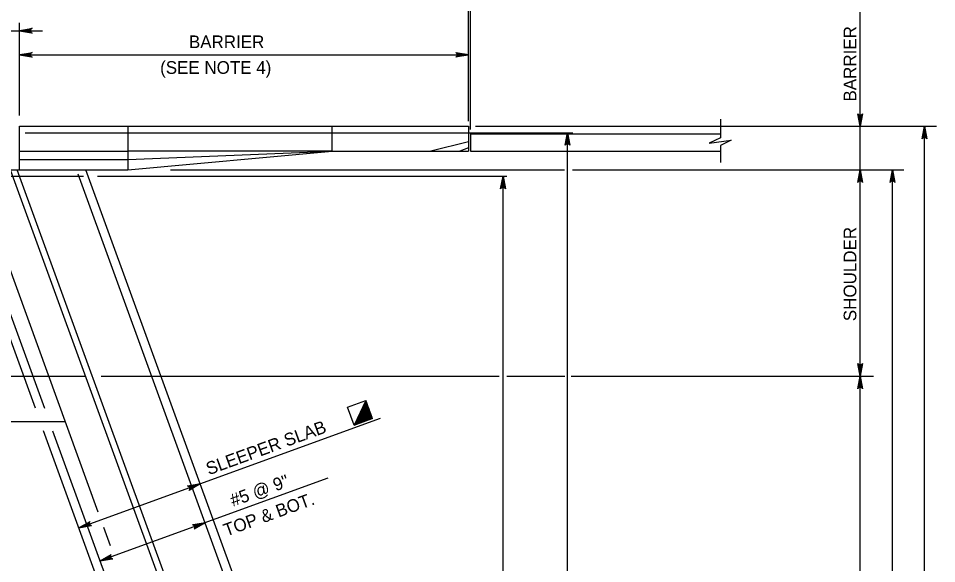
# Model space of a CAD drawing. Extents: x 636530 to 644067, y 294168 to 299122.
# Drawn here: x 640954.2 to 641171.4, y 298166 to 298294.9 of the extents above; entities that cross this region are included whole.
import ezdxf

# ---------------------------------------------------------------- set-up
doc = ezdxf.new("R2010")
doc.units = 0
doc.layers.add('1', color=7, linetype='Continuous')

msp = doc.modelspace()

# ---------------------------------------------------------------- linework, layer by layer
at = {"layer": '1'}
for p, q in [((641060.68, 298271.95), (641060.68, 298303.04)), ((641061.18, 298268.61), (641061.18, 298303.04)), ((641153.32, 298210.35), (641153.32, 298296.37)), ((640954.5, 298271.92), (640954.5, 298293.85)), ((640921.33, 298292), (640959.93, 298292)), ((641060.68, 298270.64), (641060.68, 298292.46)), ((641060.68, 298271.92), (641060.68, 298288.28)), ((640954.5, 298286.28), (641060.68, 298286.28)), ((641120.27, 298271.05), (641120.27, 298266.68)), ((640954.5, 298269.4), (641054.16, 298269.4)), ((640954.5, 298259.12), (640954.5, 298269.4)), ((640955.86, 298267.88), (641085.37, 298267.88)), ((640959.27, 298269.4), (641060.68, 298269.4)), ((640980.16, 298269.4), (640980.16, 298259.12)), ((641028.44, 298263.54), (641028.44, 298269.4)), ((641060.68, 298269.4), (641060.68, 298263.54)), ((641062.36, 298269.4), (641171.41, 298269.4)), ((641084.1, 298016.72), (641084.1, 298267.88)), ((641168.56, 298004.99), (641168.56, 298269.4)), ((640973.15, 298178.22), (640940.7, 298267.37)), ((641060.68, 298265.75), (641051.82, 298263.54)), ((641061.18, 298267.6), (641120.27, 298267.6)), ((641061.18, 298267.6), (641061.18, 298263.54)), ((640954.5, 298263.54), (640980.16, 298263.54)), ((640980.16, 298259.12), (641028.44, 298263.54)), ((640980.16, 298261.59), (641028.44, 298263.54)), ((641028.44, 298263.54), (640980.16, 298263.54)), ((641028.44, 298263.54), (641060.68, 298263.54)), ((641060.68, 298264.29), (641058.66, 298263.54)), ((641061.18, 298263.54), (641120.27, 298263.54)), ((641120.27, 298264.88), (641120.27, 298260.82)), ((640954.5, 298261.59), (640980.16, 298261.59)), ((640802.13, 298259.12), (640980.16, 298259.12)), ((640958.29, 298202.74), (640937.77, 298259.12)), ((641042.74, 298015.28), (640953.99, 298259.12)), ((641058.96, 298015.28), (640970.21, 298259.12)), ((640990.22, 298259.12), (641083.37, 298259.12)), ((641085.28, 298259.12), (641163.67, 298259.12)), ((641160.94, 298015.28), (641160.94, 298259.12)), ((640939.41, 298257.59), (640969.68, 298257.59)), ((640960.48, 298202.67), (640940.31, 298258.1)), ((641041.22, 298015.01), (640952.47, 298258.85)), ((641056.43, 298016.29), (640968.42, 298258.1)), ((640972.94, 298257.59), (641069.79, 298257.59)), ((641068.86, 298016.97), (641068.86, 298257.59)), ((640819.88, 298210.35), (640970.12, 298210.35)), ((640973.86, 298210.35), (641067.98, 298210.35)), ((641069.79, 298210.35), (641083.46, 298210.35)), ((641085, 298210.35), (641156.48, 298210.35)), ((641153.32, 298064.04), (641153.32, 298210.35)), ((641032.09, 298203.04), (641036.38, 298204.6)), ((641033.65, 298198.74), (641032.09, 298203.04)), ((641036.38, 298204.6), (641033.65, 298198.74)), ((641036.4, 298204.54), (641033.71, 298198.77)), ((641036.43, 298204.48), (641033.77, 298198.79)), ((641036.45, 298204.42), (641033.83, 298198.81)), ((641036.47, 298204.36), (641033.89, 298198.83)), ((641036.49, 298204.3), (641033.95, 298198.86)), ((641036.51, 298204.24), (641034.01, 298198.88)), ((641036.54, 298204.18), (641034.07, 298198.9)), ((641036.56, 298204.12), (641034.13, 298198.92)), ((641036.58, 298204.06), (641034.2, 298198.94)), ((641036.6, 298204), (641034.26, 298198.97)), ((641036.62, 298203.94), (641034.32, 298198.99)), ((641036.65, 298203.88), (641034.38, 298199.01)), ((641036.67, 298203.81), (641034.44, 298199.03)), ((641036.69, 298203.75), (641034.5, 298199.05)), ((641036.71, 298203.69), (641034.56, 298199.08)), ((641036.74, 298203.63), (641034.62, 298199.1)), ((641036.76, 298203.57), (641034.68, 298199.12)), ((641036.78, 298203.51), (641034.74, 298199.14)), ((641036.8, 298203.45), (641034.8, 298199.16)), ((641036.82, 298203.39), (641034.86, 298199.19)), ((641036.85, 298203.33), (641034.92, 298199.21)), ((641036.87, 298203.27), (641034.99, 298199.23)), ((641036.89, 298203.21), (641035.05, 298199.25)), ((641036.91, 298203.15), (641035.11, 298199.28)), ((641036.93, 298203.09), (641035.17, 298199.3)), ((641036.96, 298203.03), (641035.23, 298199.32)), ((641036.98, 298202.96), (641035.29, 298199.34)), ((641037, 298202.9), (641035.35, 298199.36)), ((641037.02, 298202.84), (641035.41, 298199.39)), ((641037.04, 298202.78), (641035.47, 298199.41)), ((641037.07, 298202.72), (641035.53, 298199.43)), ((641037.09, 298202.66), (641035.59, 298199.45)), ((641037.11, 298202.6), (641035.65, 298199.47)), ((641037.95, 298200.31), (641036.38, 298204.6)), ((640968.58, 298174.47), (641039.89, 298200.42)), ((641037.13, 298202.54), (641035.71, 298199.5)), ((641037.16, 298202.48), (641035.78, 298199.52)), ((641037.18, 298202.42), (641035.84, 298199.54)), ((641037.2, 298202.36), (641035.9, 298199.56)), ((641037.22, 298202.3), (641035.96, 298199.59)), ((641037.24, 298202.24), (641036.02, 298199.61)), ((641037.27, 298202.17), (641036.08, 298199.63)), ((641037.29, 298202.11), (641036.14, 298199.65)), ((641037.31, 298202.05), (641036.2, 298199.67)), ((641037.33, 298201.99), (641036.26, 298199.7)), ((641037.35, 298201.93), (641036.32, 298199.72)), ((641037.38, 298201.87), (641036.38, 298199.74)), ((641037.4, 298201.81), (641036.44, 298199.76)), ((641037.42, 298201.75), (641036.5, 298199.78)), ((641037.44, 298201.69), (641036.57, 298199.81)), ((641037.47, 298201.63), (641036.63, 298199.83)), ((641037.49, 298201.57), (641036.69, 298199.85)), ((641037.51, 298201.51), (641036.75, 298199.87)), ((641037.53, 298201.45), (641036.81, 298199.89)), ((641037.55, 298201.38), (641036.87, 298199.92)), ((641037.58, 298201.32), (641036.93, 298199.94)), ((641037.6, 298201.26), (641036.99, 298199.96)), ((641037.62, 298201.2), (641037.05, 298199.98)), ((641037.64, 298201.14), (641037.11, 298200.01)), ((641037.66, 298201.08), (641037.17, 298200.03)), ((641037.69, 298201.02), (641037.23, 298200.05)), ((641037.71, 298200.96), (641037.29, 298200.07)), ((641037.73, 298200.9), (641037.36, 298200.09)), ((641037.75, 298200.84), (641037.42, 298200.12)), ((641037.77, 298200.78), (641037.48, 298200.14)), ((641037.8, 298200.72), (641037.54, 298200.16)), ((641037.82, 298200.66), (641037.6, 298200.18)), ((641037.84, 298200.59), (641037.66, 298200.2)), ((641037.86, 298200.53), (641037.72, 298200.23)), ((641037.89, 298200.47), (641037.78, 298200.25)), ((641037.91, 298200.41), (641037.84, 298200.27)), ((640929.54, 298199.64), (640965.35, 298199.64)), ((641033.65, 298198.74), (641037.95, 298200.31)), ((641037.93, 298200.35), (641037.9, 298200.29)), ((641026.52, 298015.28), (640960.22, 298197.44)), ((641028.32, 298016.29), (640962.43, 298197.31)), ((641027.46, 298186.26), (640973.59, 298166.66)), ((640976.05, 298170.26), (640974.49, 298174.54))]:
    msp.add_line(p, q, dxfattribs=at)
for points in [[(640954.5, 298292), (640957.48, 298292.56), (640957.37, 298292.48), (640957.25, 298292.4), (640957.19, 298292.3), (640957.13, 298292.2), (640957.12, 298292.1), (640957.1, 298292), (640957.12, 298291.9), (640957.13, 298291.8), (640957.19, 298291.7), (640957.25, 298291.6), (640957.37, 298291.52), (640957.48, 298291.44), (640954.5, 298292), (640957.37, 298291.52), (640957.25, 298291.6), (640954.5, 298292), (640957.19, 298291.7), (640957.13, 298291.8), (640954.5, 298292), (640957.12, 298291.9), (640957.1, 298292), (640954.5, 298292), (640957.12, 298292.1), (640957.13, 298292.2), (640954.5, 298292), (640957.19, 298292.3), (640957.25, 298292.4), (640954.5, 298292), (640957.37, 298292.48)], [(640954.5, 298286.28), (640957.48, 298286.84), (640957.37, 298286.76), (640957.25, 298286.68), (640957.19, 298286.58), (640957.13, 298286.48), (640957.12, 298286.38), (640957.1, 298286.28), (640957.12, 298286.18), (640957.13, 298286.08), (640957.19, 298285.98), (640957.25, 298285.88), (640957.37, 298285.8), (640957.48, 298285.72), (640954.5, 298286.28), (640957.37, 298285.8), (640957.25, 298285.88), (640954.5, 298286.28), (640957.19, 298285.98), (640957.13, 298286.08), (640954.5, 298286.28), (640957.12, 298286.18), (640957.1, 298286.28), (640954.5, 298286.28), (640957.12, 298286.38), (640957.13, 298286.48), (640954.5, 298286.28), (640957.19, 298286.58), (640957.25, 298286.68), (640954.5, 298286.28), (640957.37, 298286.76)], [(641060.68, 298286.28), (641057.69, 298285.72), (641057.81, 298285.8), (641057.92, 298285.88), (641057.98, 298285.98), (641058.04, 298286.08), (641058.06, 298286.18), (641058.08, 298286.28), (641058.06, 298286.38), (641058.04, 298286.48), (641057.98, 298286.58), (641057.92, 298286.68), (641057.81, 298286.76), (641057.69, 298286.84), (641060.68, 298286.28), (641057.81, 298286.76), (641057.92, 298286.68), (641060.68, 298286.28), (641057.98, 298286.58), (641058.04, 298286.48), (641060.68, 298286.28), (641058.06, 298286.38), (641058.08, 298286.28), (641060.68, 298286.28), (641058.06, 298286.18), (641058.04, 298286.08), (641060.68, 298286.28), (641057.98, 298285.98), (641057.92, 298285.88), (641060.68, 298286.28), (641057.81, 298285.8)], [(641153.32, 298269.4), (641152.76, 298272.38), (641152.84, 298272.27), (641152.92, 298272.16), (641153.02, 298272.1), (641153.12, 298272.04), (641153.22, 298272.02), (641153.32, 298272), (641153.42, 298272.02), (641153.52, 298272.04), (641153.62, 298272.1), (641153.72, 298272.16), (641153.8, 298272.27), (641153.87, 298272.38), (641153.32, 298269.4), (641153.8, 298272.27), (641153.72, 298272.16), (641153.32, 298269.4), (641153.62, 298272.1), (641153.52, 298272.04), (641153.32, 298269.4), (641153.42, 298272.02), (641153.32, 298272), (641153.32, 298269.4), (641153.22, 298272.02), (641153.12, 298272.04), (641153.32, 298269.4), (641153.02, 298272.1), (641152.92, 298272.16), (641153.32, 298269.4), (641152.84, 298272.27)], [(641084.1, 298267.88), (641084.66, 298264.9), (641084.58, 298265.01), (641084.5, 298265.13), (641084.4, 298265.18), (641084.3, 298265.24), (641084.2, 298265.26), (641084.1, 298265.28), (641084, 298265.26), (641083.9, 298265.24), (641083.8, 298265.18), (641083.7, 298265.13), (641083.62, 298265.01), (641083.54, 298264.9), (641084.1, 298267.88), (641083.62, 298265.01), (641083.7, 298265.13), (641084.1, 298267.88), (641083.8, 298265.18), (641083.9, 298265.24), (641084.1, 298267.88), (641084, 298265.26), (641084.1, 298265.28), (641084.1, 298267.88), (641084.2, 298265.26), (641084.3, 298265.24), (641084.1, 298267.88), (641084.4, 298265.18), (641084.5, 298265.13), (641084.1, 298267.88), (641084.58, 298265.01)], [(641168.56, 298269.4), (641169.11, 298266.42), (641169.04, 298266.53), (641168.96, 298266.65), (641168.86, 298266.71), (641168.76, 298266.77), (641168.66, 298266.79), (641168.56, 298266.8), (641168.46, 298266.79), (641168.36, 298266.77), (641168.26, 298266.71), (641168.16, 298266.65), (641168.08, 298266.53), (641168, 298266.42), (641168.56, 298269.4), (641168.08, 298266.53), (641168.16, 298266.65), (641168.56, 298269.4), (641168.26, 298266.71), (641168.36, 298266.77), (641168.56, 298269.4), (641168.46, 298266.79), (641168.56, 298266.8), (641168.56, 298269.4), (641168.66, 298266.79), (641168.76, 298266.77), (641168.56, 298269.4), (641168.86, 298266.71), (641168.96, 298266.65), (641168.56, 298269.4), (641169.04, 298266.53)], [(641120.27, 298266.68), (641117.62, 298265.38), (641122.81, 298266.09), (641120.27, 298264.88)], [(641153.32, 298259.12), (641153.87, 298256.13), (641153.8, 298256.25), (641153.72, 298256.36), (641153.62, 298256.42), (641153.52, 298256.48), (641153.42, 298256.5), (641153.32, 298256.52), (641153.22, 298256.5), (641153.12, 298256.48), (641153.02, 298256.42), (641152.92, 298256.36), (641152.84, 298256.25), (641152.76, 298256.13), (641153.32, 298259.12), (641152.84, 298256.25), (641152.92, 298256.36), (641153.32, 298259.12), (641153.02, 298256.42), (641153.12, 298256.48), (641153.32, 298259.12), (641153.22, 298256.5), (641153.32, 298256.52), (641153.32, 298259.12), (641153.42, 298256.5), (641153.52, 298256.48), (641153.32, 298259.12), (641153.62, 298256.42), (641153.72, 298256.36), (641153.32, 298259.12), (641153.8, 298256.25)], [(641160.94, 298259.12), (641161.49, 298256.13), (641161.42, 298256.25), (641161.34, 298256.36), (641161.24, 298256.42), (641161.14, 298256.48), (641161.04, 298256.5), (641160.94, 298256.52), (641160.84, 298256.5), (641160.74, 298256.48), (641160.64, 298256.42), (641160.54, 298256.36), (641160.46, 298256.25), (641160.38, 298256.13), (641160.94, 298259.12), (641160.46, 298256.25), (641160.54, 298256.36), (641160.94, 298259.12), (641160.64, 298256.42), (641160.74, 298256.48), (641160.94, 298259.12), (641160.84, 298256.5), (641160.94, 298256.52), (641160.94, 298259.12), (641161.04, 298256.5), (641161.14, 298256.48), (641160.94, 298259.12), (641161.24, 298256.42), (641161.34, 298256.36), (641160.94, 298259.12), (641161.42, 298256.25)], [(641068.86, 298257.59), (641069.42, 298254.61), (641069.34, 298254.72), (641069.26, 298254.84), (641069.16, 298254.9), (641069.06, 298254.96), (641068.96, 298254.97), (641068.86, 298254.99), (641068.76, 298254.97), (641068.66, 298254.96), (641068.56, 298254.9), (641068.46, 298254.84), (641068.38, 298254.72), (641068.3, 298254.61), (641068.86, 298257.59), (641068.38, 298254.72), (641068.46, 298254.84), (641068.86, 298257.59), (641068.56, 298254.9), (641068.66, 298254.96), (641068.86, 298257.59), (641068.76, 298254.97), (641068.86, 298254.99), (641068.86, 298257.59), (641068.96, 298254.97), (641069.06, 298254.96), (641068.86, 298257.59), (641069.16, 298254.9), (641069.26, 298254.84), (641068.86, 298257.59), (641069.34, 298254.72)], [(641153.32, 298210.35), (641152.76, 298213.33), (641152.84, 298213.22), (641152.92, 298213.1), (641153.02, 298213.04), (641153.12, 298212.98), (641153.22, 298212.96), (641153.32, 298212.95), (641153.42, 298212.96), (641153.52, 298212.98), (641153.62, 298213.04), (641153.72, 298213.1), (641153.8, 298213.22), (641153.87, 298213.33), (641153.32, 298210.35), (641153.8, 298213.22), (641153.72, 298213.1), (641153.32, 298210.35), (641153.62, 298213.04), (641153.52, 298212.98), (641153.32, 298210.35), (641153.42, 298212.96), (641153.32, 298212.95), (641153.32, 298210.35), (641153.22, 298212.96), (641153.12, 298212.98), (641153.32, 298210.35), (641153.02, 298213.04), (641152.92, 298213.1), (641153.32, 298210.35), (641152.84, 298213.22)], [(641153.32, 298210.35), (641153.87, 298207.36), (641153.8, 298207.48), (641153.72, 298207.59), (641153.62, 298207.65), (641153.52, 298207.71), (641153.42, 298207.73), (641153.32, 298207.75), (641153.22, 298207.73), (641153.12, 298207.71), (641153.02, 298207.65), (641152.92, 298207.59), (641152.84, 298207.48), (641152.76, 298207.36), (641153.32, 298210.35), (641152.84, 298207.48), (641152.92, 298207.59), (641153.32, 298210.35), (641153.02, 298207.65), (641153.12, 298207.71), (641153.32, 298210.35), (641153.22, 298207.73), (641153.32, 298207.75), (641153.32, 298210.35), (641153.42, 298207.73), (641153.52, 298207.71), (641153.32, 298210.35), (641153.62, 298207.65), (641153.72, 298207.59), (641153.32, 298210.35), (641153.8, 298207.48)], [(640997.22, 298184.89), (640994.61, 298183.35), (640994.69, 298183.46), (640994.77, 298183.58), (640994.8, 298183.69), (640994.82, 298183.8), (640994.8, 298183.9), (640994.78, 298184), (640994.73, 298184.09), (640994.68, 298184.18), (640994.59, 298184.25), (640994.5, 298184.33), (640994.37, 298184.36), (640994.23, 298184.4), (640997.22, 298184.89), (640994.37, 298184.36), (640994.5, 298184.33), (640997.22, 298184.89), (640994.59, 298184.25), (640994.68, 298184.18), (640997.22, 298184.89), (640994.73, 298184.09), (640994.78, 298184), (640997.22, 298184.89), (640994.8, 298183.9), (640994.82, 298183.8), (640997.22, 298184.89), (640994.8, 298183.69), (640994.77, 298183.58), (640997.22, 298184.89), (640994.69, 298183.46)], [(640968.58, 298174.47), (640971.19, 298176.01), (640971.11, 298175.9), (640971.03, 298175.79), (640971.01, 298175.67), (640970.99, 298175.56), (640971.01, 298175.46), (640971.03, 298175.36), (640971.08, 298175.27), (640971.13, 298175.18), (640971.22, 298175.11), (640971.31, 298175.03), (640971.44, 298175), (640971.58, 298174.96), (640968.58, 298174.47), (640971.44, 298175), (640971.31, 298175.03), (640968.58, 298174.47), (640971.22, 298175.11), (640971.13, 298175.18), (640968.58, 298174.47), (640971.08, 298175.27), (640971.03, 298175.36), (640968.58, 298174.47), (640971.01, 298175.46), (640970.99, 298175.56), (640968.58, 298174.47), (640971.01, 298175.67), (640971.03, 298175.79), (640968.58, 298174.47), (640971.11, 298175.9)], [(640998.41, 298175.69), (640995.8, 298174.14), (640995.88, 298174.26), (640995.96, 298174.37), (640995.98, 298174.49), (640996.01, 298174.6), (640995.99, 298174.7), (640995.97, 298174.8), (640995.92, 298174.89), (640995.87, 298174.98), (640995.78, 298175.05), (640995.69, 298175.12), (640995.55, 298175.16), (640995.42, 298175.2), (640998.41, 298175.69), (640995.55, 298175.16), (640995.69, 298175.12), (640998.41, 298175.69), (640995.78, 298175.05), (640995.87, 298174.98), (640998.41, 298175.69), (640995.92, 298174.89), (640995.97, 298174.8), (640998.41, 298175.69), (640995.99, 298174.7), (640996.01, 298174.6), (640998.41, 298175.69), (640995.98, 298174.49), (640995.96, 298174.37), (640998.41, 298175.69), (640995.88, 298174.26)], [(640973.59, 298166.66), (640976.2, 298168.2), (640976.12, 298168.09), (640976.04, 298167.97), (640976.02, 298167.86), (640976, 298167.74), (640976.01, 298167.64), (640976.03, 298167.54), (640976.08, 298167.46), (640976.13, 298167.37), (640976.22, 298167.29), (640976.31, 298167.22), (640976.45, 298167.19), (640976.58, 298167.15), (640973.59, 298166.66), (640976.45, 298167.19), (640976.31, 298167.22), (640973.59, 298166.66), (640976.22, 298167.29), (640976.13, 298167.37), (640973.59, 298166.66), (640976.08, 298167.46), (640976.03, 298167.54), (640973.59, 298166.66), (640976.01, 298167.64), (640976, 298167.74), (640973.59, 298166.66), (640976.02, 298167.86), (640976.04, 298167.97), (640973.59, 298166.66), (640976.12, 298168.09)]]:
    msp.add_lwpolyline(points, dxfattribs=at)

# ---------------------------------------------------------------- texts
for s, rotation, p in [('BARRIER', 90, (641152.42, 298275.25)), ('SHOULDER', 90, (641152.42, 298223.33)), ('SLEEPER SLAB', 20, (640999.28, 298186.91)), ('#5 @ 9"', 20, (641004.99, 298179.43)), ('TOP & BOT.', 20, (641003.42, 298172.4))]:
    msp.add_text(s, height=3, rotation=rotation, dxfattribs=at).set_placement(p)
for s, p in [('BARRIER', (640994.58, 298287.87)), ('(SEE NOTE 4)', (640987.77, 298281.8))]:
    msp.add_text(s, height=3, dxfattribs=at).set_placement(p)

doc.saveas('drawing.dxf')
